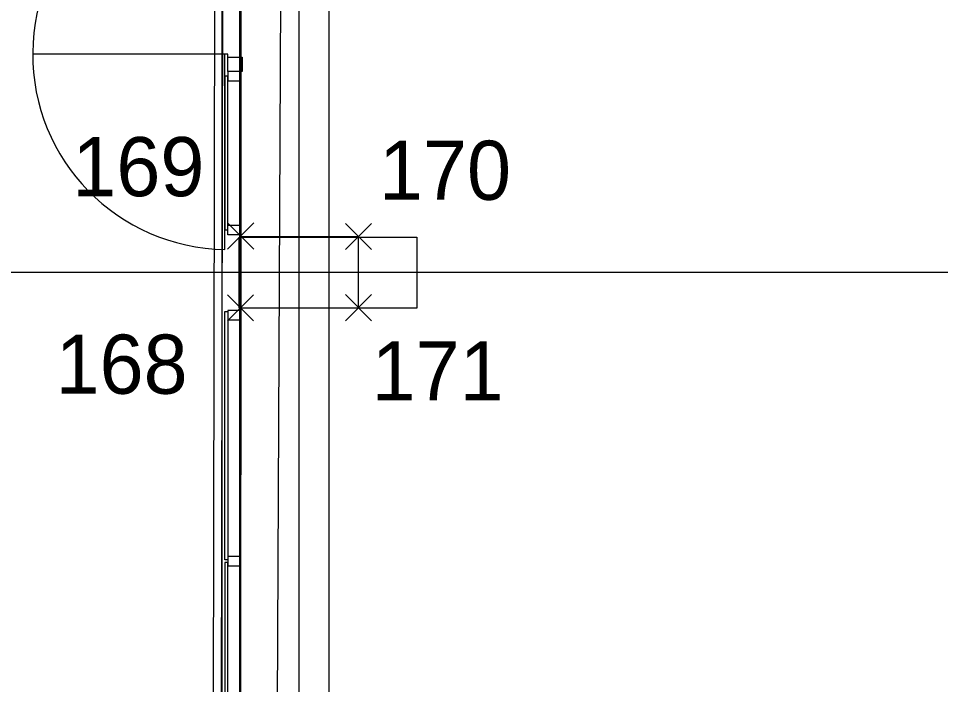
# Model space of a CAD drawing. Extents: x -264205 to -263659, y -1242401 to -1242060.
# Drawn here: x -263910.76 to -263902.97, y -1242115.37 to -1242109.73 of the extents above; entities that cross this region are included whole.
import ezdxf

# ---------------------------------------------------------------- set-up
doc = ezdxf.new("R2010")
doc.units = 0
for name, color, linetype in [('BOD_CISLO', 7, 'Continuous'), ('BOD_SYMBOL', 7, 'Continuous'), ('KFA_SO_10-1_BETONOVE_STLPY', 7, 'Continuous'), ('KFA_SO_10-1_PLACHTY', 7, 'Continuous'), ('KFA_SO_10-1_STRECHY', 7, 'Continuous'), ('KFA_SO_10-1_TRIBUNA_A_OBVOD', 7, 'Continuous'), ('OBRUBNIKY_KOMUNIKACIE_PROJEKT', 7, 'Continuous'), ('OSI_STAVBY_KFA', 7, 'Continuous'), ('SITUACIA_DSP_2D', 7, 'Continuous')]:
    doc.layers.add(name, color=color, linetype=linetype)

msp = doc.modelspace()

# ---------------------------------------------------------------- linework, layer by layer
at = {"layer": 'BOD_SYMBOL'}
for p, q in [((-263908.9955, -1242111.6845), (-263908.7745, -1242111.4635)), ((-263908.7745, -1242111.6845), (-263908.9955, -1242111.4635)), ((-263907.9995, -1242111.6875), (-263907.7785, -1242111.4665)), ((-263907.7785, -1242111.6875), (-263907.9995, -1242111.4665)), ((-263908.9975, -1242112.2915), (-263908.7765, -1242112.0705)), ((-263908.7765, -1242112.2915), (-263908.9975, -1242112.0705)), ((-263908.0005, -1242112.2895), (-263907.7795, -1242112.0685)), ((-263907.7795, -1242112.2895), (-263908.0005, -1242112.0685))]:
    msp.add_line(p, q, dxfattribs=at)
at = {"layer": 'KFA_SO_10-1_BETONOVE_STLPY'}
for p, q in [((-263908.8871, -1242112.1811), (-263908.8848, -1242111.5741)), ((-263908.8848, -1242111.5741), (-263907.8888, -1242111.5771)), ((-263907.8901, -1242112.1789), (-263907.8888, -1242111.5771)), ((-263908.8871, -1242112.1811), (-263907.8901, -1242112.1789))]:
    msp.add_line(p, q, dxfattribs=at)
at = {"layer": 'KFA_SO_10-1_PLACHTY'}
for p, q in [((-263909.144, -1242131.92), (-263909.091, -1242101.788)), ((-263909.025, -1242101.851), (-263909.077, -1242129.087)), ((-263908.514, -1242101.985), (-263908.656, -1242131.983))]:
    msp.add_line(p, q, dxfattribs=at)
at = {"layer": 'KFA_SO_10-1_STRECHY'}
msp.add_line((-263908.157, -1242227.179), (-263908.136, -1242101.59), dxfattribs=at)
at = {"layer": 'KFA_SO_10-1_TRIBUNA_A_OBVOD'}
msp.add_lwpolyline([(-263892.034, -1242108.1), (-263908.6571, -1242101.2274), (-263908.8793, -1242101.775), (-263908.8909, -1242125.4102)], dxfattribs=at)
at = {"layer": 'OBRUBNIKY_KOMUNIKACIE_PROJEKT'}
msp.add_line((-263909.0427, -1242132.4327), (-263909.0427, -1242101.3822), dxfattribs=at)
at = {"layer": 'OSI_STAVBY_KFA'}
for p, q in [((-263908.3928, -1242083.2372), (-263908.3928, -1242246.7072)), ((-263792.6528, -1242111.8822), (-263911.5228, -1242111.8822))]:
    msp.add_line(p, q, dxfattribs=at)
at = {"layer": 'SITUACIA_DSP_2D'}
for p, q in [((-263909.0428, -1242132.4327), (-263909.0428, -1242101.3822)), ((-263908.8928, -1242125.4322), (-263908.8928, -1242101.7691)), ((-263908.9927, -1242110.0373), (-263910.6427, -1242110.0373)), ((-263909.0177, -1242111.6871), (-263909.0177, -1242110.0373)), ((-263908.9927, -1242110.0623), (-263908.9927, -1242110.0373)), ((-263908.9927, -1242110.0623), (-263908.8727, -1242110.0623)), ((-263908.9927, -1242110.1823), (-263908.9927, -1242110.0623)), ((-263908.8727, -1242110.0623), (-263908.8727, -1242110.1823)), ((-263908.8927, -1242110.1823), (-263908.9927, -1242110.1823)), ((-263908.9927, -1242110.1823), (-263908.9927, -1242110.2223)), ((-263908.8727, -1242110.1823), (-263908.9927, -1242110.1823)), ((-263908.8927, -1242110.2623), (-263908.8927, -1242110.1823)), ((-263909.0177, -1242110.2223), (-263909.0177, -1242111.5223)), ((-263908.9927, -1242110.2223), (-263909.0177, -1242110.2223)), ((-263908.9927, -1242111.5223), (-263908.9927, -1242110.2223)), ((-263908.9927, -1242110.2223), (-263908.9927, -1242110.2623)), ((-263908.9927, -1242110.2623), (-263908.8927, -1242110.2623)), ((-263909.0177, -1242111.5223), (-263908.9927, -1242111.5223)), ((-263908.9927, -1242111.5223), (-263908.9927, -1242111.4823)), ((-263908.9927, -1242111.4823), (-263908.8927, -1242111.4823)), ((-263908.9927, -1242111.5623), (-263908.9927, -1242111.5223)), ((-263908.8927, -1242111.4823), (-263908.8927, -1242111.5623)), ((-263908.8927, -1242111.5623), (-263908.9927, -1242111.5623)), ((-263908.8977, -1242112.1823), (-263908.8977, -1242111.5823)), ((-263908.8977, -1242111.5823), (-263907.3977, -1242111.5823)), ((-263907.3977, -1242111.5823), (-263907.3977, -1242112.1823)), ((-263909.0177, -1242114.3123), (-263909.0177, -1242112.2123)), ((-263909.0177, -1242112.2123), (-263908.9927, -1242112.2123)), ((-263908.8927, -1242112.2023), (-263908.9927, -1242112.2023)), ((-263908.9927, -1242112.2023), (-263908.9927, -1242112.2423)), ((-263908.9927, -1242112.2123), (-263908.9927, -1242114.3123)), ((-263907.3977, -1242112.1823), (-263908.8977, -1242112.1823)), ((-263908.8927, -1242112.2823), (-263908.8927, -1242112.2023)), ((-263908.9927, -1242112.2423), (-263908.9927, -1242112.2823)), ((-263908.9927, -1242112.2823), (-263908.8927, -1242112.2823)), ((-263908.9927, -1242114.3123), (-263909.0177, -1242114.3123)), ((-263909.0177, -1242114.3323), (-263909.0177, -1242116.4323)), ((-263908.9927, -1242114.3323), (-263909.0177, -1242114.3323)), ((-263908.8927, -1242114.2823), (-263908.9927, -1242114.2823)), ((-263908.9927, -1242114.2823), (-263908.9927, -1242114.3223)), ((-263908.9927, -1242114.3223), (-263908.9927, -1242114.3623)), ((-263908.9927, -1242116.4323), (-263908.9927, -1242114.3323)), ((-263908.8927, -1242114.3623), (-263908.8927, -1242114.2823)), ((-263908.9927, -1242114.3623), (-263908.8927, -1242114.3623))]:
    msp.add_line(p, q, dxfattribs=at)
msp.add_arc((-263908.9927, -1242110.0373), 1.65, 90, 269.13185, dxfattribs=at)

# ---------------------------------------------------------------- texts
at = {"layer": 'BOD_CISLO'}
for s, p in [('169', (-263910.3075, -1242111.2372)), ('170', (-263907.7163, -1242111.2677)), ('168', (-263910.4492, -1242112.907)), ('171', (-263907.7788, -1242112.9637))]:
    msp.add_text(s, height=0.5, dxfattribs=at).set_placement(p)

doc.saveas('drawing.dxf')
